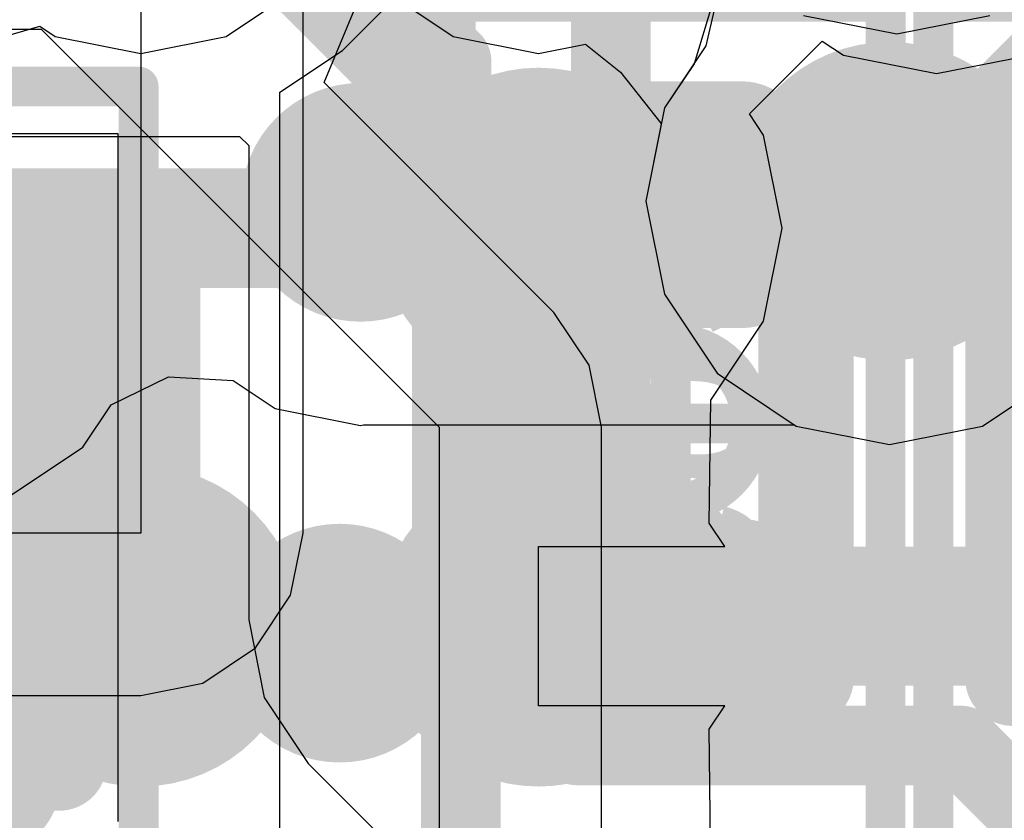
# Model space of a CAD drawing. Header units: millimetres. Extents: x -2 to 68, y -2 to 27.4.
# Tile 314 of 594: x 36 to 37.2, y 11.8 to 12.8. Entities that reach past the tile are written whole.
import ezdxf

# ---------------------------------------------------------------- set-up
doc = ezdxf.new("R2010")
doc.units = ezdxf.units.MM
for name, color, linetype in [('BottomLayer', 5, 'Continuous'), ('BottomPaste', 16, 'Continuous'), ('BottomSolder', 6, 'Continuous'), ('DrillGuide', 244, 'Continuous'), ('Mechanical10', 56, 'Continuous'), ('Mechanical17', 56, 'Continuous'), ('Mechanical6', 56, 'Continuous'), ('MidLayer1', 16, 'Continuous'), ('MidLayer2', 76, 'Continuous'), ('MidLayer3', 90, 'Continuous'), ('MidLayer4', 156, 'Continuous'), ('MidLayer5', 130, 'Continuous'), ('MidLayer6', 216, 'Continuous'), ('MidLayer7', 6, 'Continuous'), ('MidLayer8', 54, 'Continuous'), ('MultiLayer', 9, 'Continuous'), ('TopLayer', 1, 'Continuous'), ('TopPaste', 8, 'Continuous'), ('TopSolder', 216, 'Continuous'), ('ViaHoleLayer', 16, 'Continuous')]:
    doc.layers.add(name, color=color, linetype=linetype)

# ---------------------------------------------------------------- blocks, each defined once
blk = doc.blocks.new('CAP_0201_B_95')
at = {"layer": 'Mechanical10', "const_width": 0.11999976}
for points in [[(-0.31999936, 0.16999966), (-0.31999936, -0.16999966)], [(-0.31999936, 0.16999966), (0.31999428, 0.16999966)], [(0.31999428, 0.16999966), (0.3200019, -0.16999712)]]:
    blk.add_lwpolyline(points, dxfattribs=at)
at = {"layer": 'Mechanical10', "const_width": 0.05999988}
for points in [[(-0.3499993, 0.16999966, 1), (-0.28999942, 0.16999966, 1)], [(-0.3499993, 0.16999966, 1), (-0.28999942, 0.16999966, 1)], [(0.28999434, 0.16999966, 1), (0.34999422, 0.16999966, 1)], [(0.28999434, 0.16999966, 1), (0.34999422, 0.16999966, 1)]]:
    blk.add_lwpolyline(points, format="xyb", close=True, dxfattribs=at)
at = {"layer": 'Mechanical6', "const_width": 0.0499999}
for points in [[(-0.5299963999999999, 0.26999946), (0.53000148, 0.26999692)], [(0.53000148, 0.26999692), (0.5299989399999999, -0.26999946)]]:
    blk.add_lwpolyline(points, dxfattribs=at)
at = {"layer": 'Mechanical6', "const_width": 0.02499868}
blk.add_lwpolyline([(0.5175021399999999, 0.26999692, 1), (0.54250082, 0.26999692, 1)], format="xyb", close=True, dxfattribs=at)
blk.add_lwpolyline([(0.5175021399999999, 0.26999692, 1), (0.54250082, 0.26999692, 1)], format="xyb", close=True, dxfattribs=at)
blk = doc.blocks.new('BGA486C50P27X27_1400X1400X125_227')
at = {"layer": 'TopLayer', "const_width": 0.0999998}
for points in [[(-3.55000052, 0, 1), (-3.45000072, 0, 1)], [(-3.55000052, -0.499999, 1), (-3.45000072, -0.499999, 1)], [(-3.04999898, -0.499999, 1), (-2.94999918, -0.499999, 1)]]:
    blk.add_lwpolyline(points, format="xyb", close=True, dxfattribs=at)
at = {"layer": 'TopPaste', "const_width": 0.0999998}
for points in [[(-3.55000052, 0, 1), (-3.45000072, 0, 1)], [(-3.55000052, -0.499999, 1), (-3.45000072, -0.499999, 1)], [(-3.04999898, -0.499999, 1), (-2.94999918, -0.499999, 1)]]:
    blk.add_lwpolyline(points, format="xyb", close=True, dxfattribs=at)
at = {"layer": 'TopSolder', "const_width": 0.2015998}
for points in [[(-3.60080052, 0, 1), (-3.39920072, 0, 1)], [(-3.60080052, -0.499999, 1), (-3.39920072, -0.499999, 1)], [(-3.10079898, -0.499999, 1), (-2.89919918, -0.499999, 1)]]:
    blk.add_lwpolyline(points, format="xyb", close=True, dxfattribs=at)
blk = doc.blocks.new('CAP_0201_B_371')
at = {"layer": 'BottomLayer', "const_width": 0.08059928}
for points in [[(-0.3896995, -0.08940038, 1), (-0.30910022, -0.08940038, 1)], [(-0.24090122, -0.08940038, 1), (-0.16030194, -0.08940038, 1)], [(0.16030194, -0.08940038, 1), (0.24090122, -0.08940038, 1)], [(0.30910022, -0.08940038, 1), (0.3896995, -0.08940038, 1)]]:
    blk.add_lwpolyline(points, format="xyb", close=True, dxfattribs=at)
at = {"layer": 'BottomLayer'}
for points in [[(-0.20060158, 0.16999966), (-0.34939986, 0.16999966), (-0.20060158, -0.16999966), (-0.34939986, -0.16999966)], [(0.20060158, -0.16999966), (0.34939986, -0.16999966), (0.20060158, 0.16999966), (0.34939986, 0.16999966)]]:
    blk.add_solid(points, dxfattribs=at)
at = {"layer": 'BottomPaste', "const_width": 0.08059928}
for points in [[(-0.3896995, -0.08940038, 1), (-0.30910022, -0.08940038, 1)], [(-0.24090122, -0.08940038, 1), (-0.16030194, -0.08940038, 1)], [(0.16030194, -0.08940038, 1), (0.24090122, -0.08940038, 1)], [(0.30910022, -0.08940038, 1), (0.3896995, -0.08940038, 1)]]:
    blk.add_lwpolyline(points, format="xyb", close=True, dxfattribs=at)
at = {"layer": 'BottomPaste'}
for points in [[(-0.20060158, 0.16999966), (-0.34939986, 0.16999966), (-0.20060158, -0.16999966), (-0.34939986, -0.16999966)], [(0.20060158, -0.16999966), (0.34939986, -0.16999966), (0.20060158, 0.16999966), (0.34939986, 0.16999966)]]:
    blk.add_solid(points, dxfattribs=at)
at = {"layer": 'BottomSolder', "const_width": 0.08059928}
for points in [[(-0.3896995, -0.08940038, 1), (-0.30910022, -0.08940038, 1)], [(-0.24090122, -0.08940038, 1), (-0.16030194, -0.08940038, 1)], [(0.16030194, -0.08940038, 1), (0.24090122, -0.08940038, 1)], [(0.30910022, -0.08940038, 1), (0.3896995, -0.08940038, 1)]]:
    blk.add_lwpolyline(points, format="xyb", close=True, dxfattribs=at)
at = {"layer": 'BottomSolder'}
for points in [[(-0.20060158, 0.16999966), (-0.34939986, 0.16999966), (-0.20060158, -0.16999966), (-0.34939986, -0.16999966)], [(0.20060158, -0.16999966), (0.34939986, -0.16999966), (0.20060158, 0.16999966), (0.34939986, 0.16999966)]]:
    blk.add_solid(points, dxfattribs=at)
at = {"layer": 'Mechanical10', "const_width": 0.11999976}
for points in [[(-0.31999936, 0.16999966), (-0.31999936, -0.16999966)], [(0.31999936, 0.16999966), (0.31999936, -0.16999966)], [(-0.31999936, -0.16999966), (0.31999936, -0.16999966)]]:
    blk.add_lwpolyline(points, dxfattribs=at)
at = {"layer": 'Mechanical10', "const_width": 0.05999988}
for points in [[(-0.3499993, -0.16999966, 1), (-0.28999942, -0.16999966, 1)], [(-0.3499993, -0.16999966, 1), (-0.28999942, -0.16999966, 1)], [(0.28999942, -0.16999966, 1), (0.3499993, -0.16999966, 1)], [(0.28999942, -0.16999966, 1), (0.3499993, -0.16999966, 1)]]:
    blk.add_lwpolyline(points, format="xyb", close=True, dxfattribs=at)
at = {"layer": 'Mechanical6', "const_width": 0.0499999}
for points in [[(0.5299989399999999, 0.26999946), (0.5299989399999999, -0.26999946)], [(0, 0.135001), (0, -0.135001)], [(-0.5299989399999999, -0.26999946), (0.5299989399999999, -0.26999946)]]:
    blk.add_lwpolyline(points, dxfattribs=at)
at = {"layer": 'Mechanical6'}
for points, const_width in [([(0.10130028, 0, 1), (-0.10130028, 0, 1)], 0.0499999), ([(-0.01249934, -0.135001, 1), (0.01249934, -0.135001, 1)], 0.02499868), ([(0.5174996, -0.26999946, 1), (0.54249828, -0.26999946, 1)], 0.02499868), ([(0.5174996, -0.26999946, 1), (0.54249828, -0.26999946, 1)], 0.02499868)]:
    blk.add_lwpolyline(points, format="xyb", close=True, dxfattribs=dict(at, const_width=const_width))
blk = doc.blocks.new('CAP_0201_B_379')
at = {"layer": 'BottomLayer', "const_width": 0.08059928}
for points in [[(-0.3896995, 0.08940038, 1), (-0.30910022, 0.08940038, 1)], [(-0.24090122, 0.08940038, 1), (-0.16030194, 0.08940038, 1)], [(0.16030194, 0.08940038, 1), (0.24090122, 0.08940038, 1)], [(0.30910022, 0.08940038, 1), (0.3896995, 0.08940038, 1)], [(-0.3896995, -0.08940038, 1), (-0.30910022, -0.08940038, 1)], [(-0.24090122, -0.08940038, 1), (-0.16030194, -0.08940038, 1)], [(0.16030194, -0.08940038, 1), (0.24090122, -0.08940038, 1)], [(0.30910022, -0.08940038, 1), (0.3896995, -0.08940038, 1)]]:
    blk.add_lwpolyline(points, format="xyb", close=True, dxfattribs=at)
at = {"layer": 'BottomLayer'}
for points in [[(-0.20060158, 0.16999966), (-0.34939986, 0.16999966), (-0.20060158, -0.16999966), (-0.34939986, -0.16999966)], [(0.20060158, -0.16999966), (0.34939986, -0.16999966), (0.20060158, 0.16999966), (0.34939986, 0.16999966)], [(-0.1200023, 0.08940038), (-0.4299991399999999, 0.08940038), (-0.1200023, -0.08940038), (-0.4299991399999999, -0.08940038)], [(0.1200023, -0.08940038), (0.4299991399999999, -0.08940038), (0.1200023, 0.08940038), (0.4299991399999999, 0.08940038)]]:
    blk.add_solid(points, dxfattribs=at)
at = {"layer": 'BottomPaste', "const_width": 0.08059928}
for points in [[(-0.3896995, 0.08940038, 1), (-0.30910022, 0.08940038, 1)], [(-0.24090122, 0.08940038, 1), (-0.16030194, 0.08940038, 1)], [(0.16030194, 0.08940038, 1), (0.24090122, 0.08940038, 1)], [(0.30910022, 0.08940038, 1), (0.3896995, 0.08940038, 1)], [(-0.3896995, -0.08940038, 1), (-0.30910022, -0.08940038, 1)], [(-0.24090122, -0.08940038, 1), (-0.16030194, -0.08940038, 1)], [(0.16030194, -0.08940038, 1), (0.24090122, -0.08940038, 1)], [(0.30910022, -0.08940038, 1), (0.3896995, -0.08940038, 1)]]:
    blk.add_lwpolyline(points, format="xyb", close=True, dxfattribs=at)
at = {"layer": 'BottomPaste'}
for points in [[(-0.20060158, 0.16999966), (-0.34939986, 0.16999966), (-0.20060158, -0.16999966), (-0.34939986, -0.16999966)], [(0.20060158, -0.16999966), (0.34939986, -0.16999966), (0.20060158, 0.16999966), (0.34939986, 0.16999966)], [(-0.1200023, 0.08940038), (-0.4299991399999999, 0.08940038), (-0.1200023, -0.08940038), (-0.4299991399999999, -0.08940038)], [(0.1200023, -0.08940038), (0.4299991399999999, -0.08940038), (0.1200023, 0.08940038), (0.4299991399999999, 0.08940038)]]:
    blk.add_solid(points, dxfattribs=at)
at = {"layer": 'BottomSolder', "const_width": 0.08059928}
for points in [[(-0.3896995, 0.08940038, 1), (-0.30910022, 0.08940038, 1)], [(-0.24090122, 0.08940038, 1), (-0.16030194, 0.08940038, 1)], [(0.16030194, 0.08940038, 1), (0.24090122, 0.08940038, 1)], [(0.30910022, 0.08940038, 1), (0.3896995, 0.08940038, 1)], [(-0.3896995, -0.08940038, 1), (-0.30910022, -0.08940038, 1)], [(-0.24090122, -0.08940038, 1), (-0.16030194, -0.08940038, 1)], [(0.16030194, -0.08940038, 1), (0.24090122, -0.08940038, 1)], [(0.30910022, -0.08940038, 1), (0.3896995, -0.08940038, 1)]]:
    blk.add_lwpolyline(points, format="xyb", close=True, dxfattribs=at)
at = {"layer": 'BottomSolder'}
for points in [[(-0.20060158, 0.16999966), (-0.34939986, 0.16999966), (-0.20060158, -0.16999966), (-0.34939986, -0.16999966)], [(0.20060158, -0.16999966), (0.34939986, -0.16999966), (0.20060158, 0.16999966), (0.34939986, 0.16999966)], [(-0.1200023, 0.08940038), (-0.4299991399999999, 0.08940038), (-0.1200023, -0.08940038), (-0.4299991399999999, -0.08940038)], [(0.1200023, -0.08940038), (0.4299991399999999, -0.08940038), (0.1200023, 0.08940038), (0.4299991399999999, 0.08940038)]]:
    blk.add_solid(points, dxfattribs=at)
at = {"layer": 'Mechanical10', "const_width": 0.11999976}
for points in [[(0.31999936, 0.16999966), (-0.3200019, 0.16999712)], [(-0.3200019, 0.16999712), (-0.3200019, -0.1700022)], [(0.31999936, 0.16999966), (0.31999936, -0.16999966)], [(0.31999936, -0.16999966), (-0.3200019, -0.1700022)]]:
    blk.add_lwpolyline(points, dxfattribs=at)
at = {"layer": 'Mechanical10', "const_width": 0.05999988}
for points in [[(-0.35000184, 0.16999712, 1), (-0.2900019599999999, 0.16999712, 1)], [(-0.35000184, 0.16999712, 1), (-0.2900019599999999, 0.16999712, 1)], [(0.28999942, 0.16999966, 1), (0.3499993, 0.16999966, 1)], [(0.28999942, 0.16999966, 1), (0.3499993, 0.16999966, 1)], [(-0.35000184, -0.1700022, 1), (-0.2900019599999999, -0.1700022, 1)], [(-0.35000184, -0.1700022, 1), (-0.2900019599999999, -0.1700022, 1)], [(0.28999942, -0.16999966, 1), (0.3499993, -0.16999966, 1)], [(0.28999942, -0.16999966, 1), (0.3499993, -0.16999966, 1)]]:
    blk.add_lwpolyline(points, format="xyb", close=True, dxfattribs=at)
at = {"layer": 'Mechanical6', "const_width": 0.0499999}
for points in [[(-0.5299963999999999, 0.26999946), (0.5299989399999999, 0.26999946)], [(0.5299989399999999, 0.26999946), (0.5299989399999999, -0.26999946)], [(0, 0.135001), (0, -0.135001)], [(-0.135001, 0), (0.135001, 0)], [(-0.53000148, -0.26999692), (0.5299989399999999, -0.26999946)]]:
    blk.add_lwpolyline(points, dxfattribs=at)
at = {"layer": 'Mechanical6'}
for points, const_width in [([(0.5174996, 0.26999946, 1), (0.54249828, 0.26999946, 1)], 0.02499868), ([(0.5174996, 0.26999946, 1), (0.54249828, 0.26999946, 1)], 0.02499868), ([(-0.01249934, 0.135001, 1), (0.01249934, 0.135001, 1)], 0.02499868), ([(0.10130028, 0, 1), (-0.10130028, 0, 1)], 0.0499999), ([(-0.14750034, 0, 1), (-0.12250166, 0, 1)], 0.02499868), ([(-0.11379962, 0, 1), (-0.08880094, 0, 1)], 0.02499868), ([(0.08880094, 0, 1), (0.11379962, 0, 1)], 0.02499868), ([(0.12250166, 0, 1), (0.14750034, 0, 1)], 0.02499868), ([(-0.01249934, -0.135001, 1), (0.01249934, -0.135001, 1)], 0.02499868), ([(0.5174996, -0.26999946, 1), (0.54249828, -0.26999946, 1)], 0.02499868), ([(0.5174996, -0.26999946, 1), (0.54249828, -0.26999946, 1)], 0.02499868)]:
    blk.add_lwpolyline(points, format="xyb", close=True, dxfattribs=dict(at, const_width=const_width))

msp = doc.modelspace()

# ---------------------------------------------------------------- linework, layer by layer
at = {"layer": 'BottomLayer'}
for points, const_width in [([(36.32623164, 12.53246414, 1), (36.4762288, 12.53246414, 1)], 0.1499997), ([(36.36372966, 12.53246414, 1), (36.43873078, 12.53246414, 1)], 0.07499858), ([(36.36521302, 12.53098078, 1), (36.44021413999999, 12.53098078, 1)], 0.07499858), ([(36.36521302, 12.53098078, 1), (36.44021413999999, 12.53098078, 1)], 0.07499858), ([(36.75201184, 12.53098078, 1), (36.82701296, 12.53098078, 1)], 0.07499858), ([(36.75201184, 12.53098078, 1), (36.82701296, 12.53098078, 1)], 0.07499858), ([(36.7534952, 12.52949742, 1), (36.82849632, 12.52949742, 1)], 0.07499858), ([(35.77911056, 12.42299014, 1), (35.92910772, 12.42299014, 1)], 0.1499997), ([(36.76599708, 12.52949742, 1), (36.81599444, 12.52949742, 1)], 0.0499999), ([(36.30000868, 11.97857904, 1), (36.45000584, 11.97857904, 1)], 0.1499997), ([(36.35000858, 11.97857904, 1), (36.40000594, 11.97857904, 1)], 0.0499999), ([(36.35046832, 11.97903878, 1), (36.40046568, 11.97903878, 1)], 0.0499999), ([(36.35046832, 11.97903878, 1), (36.40046568, 11.97903878, 1)], 0.0499999), ([(36.76553988, 11.97903878, 1), (36.81553724, 11.97903878, 1)], 0.0499999), ([(36.76553988, 11.97903878, 1), (36.81553724, 11.97903878, 1)], 0.0499999), ([(36.76599708, 11.97949598, 1), (36.81599444, 11.97949598, 1)], 0.0499999), ([(36.77500138, 11.97500018, 1), (36.82499874, 11.97500018, 1)], 0.0499999)]:
    msp.add_lwpolyline(points, format="xyb", close=True, dxfattribs=dict(at, const_width=const_width))
for points, const_width in [([(36.40123022, 12.53246414), (36.40271358, 12.53098078)], 0.1499997), ([(36.40271358, 12.53098078), (36.7895124, 12.53098078)], 0.1499997), ([(36.7895124, 12.53098078), (36.79099575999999, 12.52949742)], 0.1499997), ([(36.79099575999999, 12.52949742), (37.3909971, 12.52949742)], 0.0999998), ([(36.37500726, 11.97857904), (36.375467, 11.97903878)], 0.0999998), ([(36.375467, 11.97903878), (36.79053855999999, 11.97903878)], 0.0999998), ([(36.79053855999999, 11.97903878), (36.79099575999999, 11.97949598)], 0.0999998), ([(36.80000006, 11.97500018), (38.0000002, 11.97500018)], 0.0999998)]:
    msp.add_lwpolyline(points, dxfattribs=dict(at, const_width=const_width))
at = {"layer": 'DrillGuide'}
for points, const_width in [([(37.01572988, 12.53397544, 1), (37.11572967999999, 12.53397544, 1)], 0.0999998), ([(36.37623154, 12.53246414, 1), (36.4262289, 12.53246414, 1)], 0.0499999), ([(36.59999792, 11.99999632, 1), (36.64999528, 11.99999632, 1)], 0.0499999), ([(36.35000858, 11.97857904, 1), (36.40000594, 11.97857904, 1)], 0.0499999)]:
    msp.add_lwpolyline(points, format="xyb", close=True, dxfattribs=dict(at, const_width=const_width))
at = {"layer": 'MidLayer1'}
for p, q in [((36.4267369, 12.80173462), (36.51769938, 12.74095496)), ((36.23229736, 12.74095496), (36.28919844, 12.77897622)), ((35.86296866, 12.71418844), (35.99836844, 12.75387086)), ((35.99836844, 12.75387086), (36.01769784, 12.74095496)), ((36.01769784, 12.74095496), (36.1249976, 12.71961134)), ((36.1249976, 12.71961134), (36.23229736, 12.74095496)), ((36.51769938, 12.74095496), (36.6249966, 12.71961134)), ((36.6249966, 12.71961134), (36.68407191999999, 12.73136138)), ((36.68407191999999, 12.73136138), (36.72771166, 12.6959741)), ((36.72771166, 12.6959741), (36.77846086, 12.63208548)), ((36.77907808, 12.63062752), (36.75985282, 12.53397544)), ((36.77846086, 12.63208548), (36.77907808, 12.63062752)), ((36.75985282, 12.53397544), (36.783137, 12.41692208)), ((36.783137, 12.41692208), (36.84944116, 12.31768682)), ((36.84944116, 12.31768682), (36.94867642, 12.25138266)), ((37.18278314, 12.25138266), (37.2147846, 12.27276438)), ((36.94867642, 12.25138266), (37.06572978, 12.22809848)), ((37.06572978, 12.22809848), (37.18278314, 12.25138266))]:
    msp.add_line(p, q, dxfattribs=at)
at = {"layer": 'MidLayer1', "const_width": 0.1499997}
for points in [[(37.11838651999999, 12.53397544), (37.58440794, 12.99999686)], [(37.06572978, 12.53397544), (37.11838651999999, 12.53397544)]]:
    msp.add_lwpolyline(points, dxfattribs=at)
at = {"layer": 'MidLayer1'}
for points, const_width in [([(36.96572998, 12.53397544, 1), (37.16572958, 12.53397544, 1)], 0.1999996), ([(37.02822922, 12.53397544, 1), (37.10323034, 12.53397544, 1)], 0.07499858), ([(37.08088596, 12.53397544, 1), (37.15588708, 12.53397544, 1)], 0.07499858), ([(37.08088596, 12.53397544, 1), (37.15588708, 12.53397544, 1)], 0.07499858), ([(36.54999802, 11.99999632, 1), (36.69999518, 11.99999632, 1)], 0.1499997)]:
    msp.add_lwpolyline(points, format="xyb", close=True, dxfattribs=dict(at, const_width=const_width))
at = {"layer": 'MidLayer2'}
for p, q in [((35.6130606, 12.6152529), (36.24926202, 12.6152529)), ((36.24926202, 12.6152529), (36.26083426, 12.60368066)), ((36.26083426, 12.60368066), (36.26083426, 12.00776364)), ((36.26083426, 12.00776364), (36.28023732, 11.91021748)), ((36.28023732, 11.91021748), (36.33549247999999, 11.82752524)), ((36.33549247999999, 11.82752524), (36.49325441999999, 11.6697633))]:
    msp.add_line(p, q, dxfattribs=at)
at = {"layer": 'MidLayer2', "const_width": 0.0999998}
for points in [[(36.35484219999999, 12.87014952), (36.51573088, 12.70926084)], [(36.71573048, 12.20926184), (36.71573048, 12.81461242)], [(36.51573088, 12.00776364), (36.51573088, 12.70926084)], [(36.71573048, 12.20926184), (36.87499102, 12.0500013)], [(36.87499102, 12.0500013), (37.36931566, 12.0500013)], [(36.51573088, 12.00776364), (36.67349281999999, 11.8500017)], [(36.67349281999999, 11.8500017), (37.15552132, 11.8500017)], [(37.15552132, 11.8500017), (37.49534792, 11.5101751)]]:
    msp.add_lwpolyline(points, dxfattribs=at)
at = {"layer": 'MidLayer2'}
for points, const_width in [([(36.4907322, 12.70926084, 1), (36.54072956, 12.70926084, 1)], 0.0499999), ([(36.4907322, 12.70926084, 1), (36.54072956, 12.70926084, 1)], 0.0499999), ([(36.96572998, 12.53397544, 1), (37.16572958, 12.53397544, 1)], 0.1999996), ([(36.6907318, 12.20926184, 1), (36.74072916, 12.20926184, 1)], 0.0499999), ([(36.6907318, 12.20926184, 1), (36.74072916, 12.20926184, 1)], 0.0499999), ([(36.84999234, 12.0500013, 1), (36.8999897, 12.0500013, 1)], 0.0499999), ([(36.84999234, 12.0500013, 1), (36.8999897, 12.0500013, 1)], 0.0499999), ([(36.4907322, 12.00776364, 1), (36.54072956, 12.00776364, 1)], 0.0499999), ([(36.4907322, 12.00776364, 1), (36.54072956, 12.00776364, 1)], 0.0499999), ([(36.64849414, 11.8500017, 1), (36.6984915, 11.8500017, 1)], 0.0499999), ([(36.64849414, 11.8500017, 1), (36.6984915, 11.8500017, 1)], 0.0499999), ([(37.13052264, 11.8500017, 1), (37.18051999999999, 11.8500017, 1)], 0.0499999), ([(37.13052264, 11.8500017, 1), (37.18051999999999, 11.8500017, 1)], 0.0499999)]:
    msp.add_lwpolyline(points, format="xyb", close=True, dxfattribs=dict(at, const_width=const_width))
at = {"layer": 'MidLayer3'}
for p, q in [((36.84330706, 12.78276082), (36.82029212, 12.70663956)), ((36.82029212, 12.70663956), (36.783137, 12.6510288)), ((36.783137, 12.6510288), (36.75985282, 12.53397544)), ((36.75985282, 12.53397544), (36.783137, 12.41692208)), ((36.783137, 12.41692208), (36.84944116, 12.31768682)), ((36.84944116, 12.31768682), (36.94867642, 12.25138266)), ((37.18278314, 12.25138266), (37.2820184, 12.31768682)), ((36.94867642, 12.25138266), (37.06572978, 12.22809848)), ((37.06572978, 12.22809848), (37.18278314, 12.25138266))]:
    msp.add_line(p, q, dxfattribs=at)
at = {"layer": 'MidLayer3', "const_width": 0.1999996}
msp.add_lwpolyline([(36.96572998, 12.53397544, 1), (37.16572958, 12.53397544, 1)], format="xyb", close=True, dxfattribs=at)
at = {"layer": 'MidLayer4'}
for p, q in [((36.08787296, 12.27785962), (36.15989211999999, 12.31311482)), ((36.15989211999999, 12.31311482), (36.24123562, 12.30863172)), ((37.18278314, 12.25138266), (37.2820184, 12.31768682)), ((36.24123562, 12.30863172), (36.293933, 12.27342224)), ((36.05237138, 12.2247279), (36.08787296, 12.27785962)), ((36.293933, 12.27342224), (36.40123022, 12.25207862)), ((36.40123022, 12.25207862), (36.40503514, 12.25283554)), ((36.40503514, 12.25283554), (36.94650218, 12.25283554)), ((36.94650218, 12.25283554), (36.94867642, 12.25138266)), ((36.94867642, 12.25138266), (37.06572978, 12.22809848)), ((37.06572978, 12.22809848), (37.18278314, 12.25138266)), ((35.9614089, 12.16394824), (36.05237138, 12.2247279))]:
    msp.add_line(p, q, dxfattribs=at)
for points, const_width in [([(37.0810282, 12.53397544), (37.51084954, 12.96379678)], 0.0999998), ([(36.40123022, 12.53246414), (36.40198714, 12.53322106)], 0.1499997), ([(36.40198714, 12.53322106), (37.0649754, 12.53322106)], 0.1499997), ([(37.0649754, 12.53322106), (37.06572978, 12.53397544)], 0.1499997), ([(37.06572978, 12.53397544), (37.0810282, 12.53397544)], 0.0999998)]:
    msp.add_lwpolyline(points, dxfattribs=dict(at, const_width=const_width))
for points, const_width in [([(36.96572998, 12.53397544, 1), (37.16572958, 12.53397544, 1)], 0.1999996), ([(36.32623164, 12.53246414, 1), (36.4762288, 12.53246414, 1)], 0.1499997), ([(36.36372966, 12.53246414, 1), (36.43873078, 12.53246414, 1)], 0.07499858), ([(36.36448658, 12.53322106, 1), (36.4394877, 12.53322106, 1)], 0.07499858), ([(36.36448658, 12.53322106, 1), (36.4394877, 12.53322106, 1)], 0.07499858), ([(37.02747484, 12.53322106, 1), (37.10247595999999, 12.53322106, 1)], 0.07499858), ([(37.02747484, 12.53322106, 1), (37.10247595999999, 12.53322106, 1)], 0.07499858), ([(37.02822922, 12.53397544, 1), (37.10323034, 12.53397544, 1)], 0.07499858), ([(37.0407311, 12.53397544, 1), (37.09072846, 12.53397544, 1)], 0.0499999), ([(37.05602952, 12.53397544, 1), (37.10602688, 12.53397544, 1)], 0.0499999), ([(37.05602952, 12.53397544, 1), (37.10602688, 12.53397544, 1)], 0.0499999), ([(35.77911056, 12.42299014, 1), (35.92910772, 12.42299014, 1)], 0.1499997), ([(36.30000868, 11.97857904, 1), (36.45000584, 11.97857904, 1)], 0.1499997)]:
    msp.add_lwpolyline(points, format="xyb", close=True, dxfattribs=dict(at, const_width=const_width))
at = {"layer": 'MidLayer5', "const_width": 0.0999998}
for points in [[(36.21919096, 12.92434804), (36.52727264, 12.61626636)], [(36.52727264, 10.25470136), (36.52727264, 12.61626636)]]:
    msp.add_lwpolyline(points, dxfattribs=at)
at = {"layer": 'MidLayer5'}
for points, const_width in [([(36.96572998, 12.53397544, 1), (37.16572958, 12.53397544, 1)], 0.1999996), ([(36.50227396, 12.61626636, 1), (36.55227132, 12.61626636, 1)], 0.0499999), ([(36.50227396, 12.61626636, 1), (36.55227132, 12.61626636, 1)], 0.0499999)]:
    msp.add_lwpolyline(points, format="xyb", close=True, dxfattribs=dict(at, const_width=const_width))
at = {"layer": 'MidLayer6'}
for p, q in [((36.37857342, 12.72331974), (36.67348266, 13.01822898)), ((36.84666494, 12.7798957), (36.83529335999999, 12.72908808)), ((36.29999852, 12.67081794), (36.37857342, 12.72331974)), ((36.83529335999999, 12.72908808), (36.783137, 12.6510288)), ((36.29999852, 11.67820626), (36.29999852, 12.67081794)), ((36.783137, 12.6510288), (36.75985282, 12.53397544)), ((35.61235447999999, 12.61879874), (36.0960797, 12.61879874)), ((36.0960797, 12.61879874), (36.0960797, 11.75454596)), ((36.75985282, 12.53397544), (36.783137, 12.41692208)), ((36.783137, 12.41692208), (36.84944116, 12.31768682)), ((36.84944116, 12.31768682), (36.94867642, 12.25138266)), ((37.18278314, 12.25138266), (37.2820184, 12.31768682)), ((36.94867642, 12.25138266), (37.06572978, 12.22809848)), ((37.06572978, 12.22809848), (37.18278314, 12.25138266))]:
    msp.add_line(p, q, dxfattribs=at)
at = {"layer": 'MidLayer6', "const_width": 0.1999996}
msp.add_lwpolyline([(36.96572998, 12.53397544, 1), (37.16572958, 12.53397544, 1)], format="xyb", close=True, dxfattribs=at)
at = {"layer": 'MidLayer7'}
for p, q in [((36.35550006, 12.68288548), (36.40401152, 12.80000234)), ((36.95794742, 12.76740652), (37.07500078, 12.74412234)), ((37.07500078, 12.74412234), (37.19205414, 12.76740652)), ((33.67540889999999, 12.7499999), (35.99999912, 12.7499999)), ((35.99999912, 12.7499999), (36.50000066, 12.2500009)), ((36.64419392, 12.39419416), (36.35550006, 12.68288548)), ((36.68839754, 12.32803732), (36.64419392, 12.39419416)), ((36.70392201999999, 12.2500009), (36.68839754, 12.32803732)), ((36.50000066, 12.2500009), (36.50000066, 11.60508474)), ((36.70391948, 12.2499882), (36.70392201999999, 12.2500009)), ((36.70391948, 11.60508474), (36.70391948, 12.2499882))]:
    msp.add_line(p, q, dxfattribs=at)
at = {"layer": 'MidLayer7', "const_width": 0.1999996}
msp.add_lwpolyline([(36.96572998, 12.53397544, 1), (37.16572958, 12.53397544, 1)], format="xyb", close=True, dxfattribs=at)
at = {"layer": 'MidLayer8'}
for p, q in [((36.1249976, 13.39274182), (36.1249976, 12.11680838)), ((36.32891642, 12.11680838), (36.32891642, 13.39274182)), ((36.84330706, 12.78276082), (36.82029212, 12.70663956)), ((36.82029212, 12.70663956), (36.783137, 12.6510288)), ((36.783137, 12.6510288), (36.75985282, 12.53397544)), ((36.75985282, 12.53397544), (36.783137, 12.41692208)), ((36.783137, 12.41692208), (36.84944116, 12.31768682)), ((36.84944116, 12.31768682), (36.94867642, 12.25138266)), ((37.18278314, 12.25138266), (37.2820184, 12.31768682)), ((36.94867642, 12.25138266), (37.06572978, 12.22809848)), ((37.06572978, 12.22809848), (37.18278314, 12.25138266)), ((36.1249976, 12.11680838), (35.18761568, 12.11680838)), ((36.31339448, 12.03877196), (36.32891642, 12.11680838)), ((36.26919085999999, 11.97261512), (36.31339448, 12.03877196)), ((36.20303402, 11.9284115), (36.26919085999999, 11.97261512)), ((36.1249976, 11.91288956), (36.20303402, 11.9284115)), ((35.18761568, 11.91288956), (36.1249976, 11.91288956))]:
    msp.add_line(p, q, dxfattribs=at)
at = {"layer": 'MidLayer8', "const_width": 0.1999996}
msp.add_lwpolyline([(36.96572998, 12.53397544, 1), (37.16572958, 12.53397544, 1)], format="xyb", close=True, dxfattribs=at)
at = {"layer": 'MultiLayer'}
for points, const_width in [([(36.96572998, 12.53397544, 1), (37.16572958, 12.53397544, 1)], 0.1999996), ([(36.32623164, 12.53246414, 1), (36.4762288, 12.53246414, 1)], 0.1499997), ([(35.77911056, 12.42299014, 1), (35.92910772, 12.42299014, 1)], 0.1499997), ([(36.54999802, 11.99999632, 1), (36.69999518, 11.99999632, 1)], 0.1499997), ([(36.30000868, 11.97857904, 1), (36.45000584, 11.97857904, 1)], 0.1499997)]:
    msp.add_lwpolyline(points, format="xyb", close=True, dxfattribs=dict(at, const_width=const_width))
at = {"layer": 'TopLayer'}
for p, q in [((36.88988811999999, 12.64354342), (36.98145258, 12.73510534)), ((36.88988811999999, 12.64354342), (36.98145258, 12.73510534)), ((36.98145258, 12.73510534), (37.00794478, 12.71740408)), ((36.98145258, 12.73510534), (37.00794478, 12.71740408)), ((37.00794478, 12.71740408), (37.12499814, 12.6941199)), ((37.00794478, 12.71740408), (37.12499814, 12.6941199)), ((37.12499814, 12.6941199), (37.2420515, 12.71740408)), ((37.12499814, 12.6941199), (37.2420515, 12.71740408)), ((36.90758938, 12.61705122), (36.88988811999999, 12.64354342)), ((36.90758938, 12.61705122), (36.88988811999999, 12.64354342)), ((36.93087355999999, 12.49999786), (36.90758938, 12.61705122)), ((36.93087355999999, 12.49999786), (36.90758938, 12.61705122)), ((36.90758938, 12.3829445), (36.93087355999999, 12.49999786)), ((36.90758938, 12.3829445), (36.93087355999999, 12.49999786)), ((36.84128522, 12.28371178), (36.90758938, 12.3829445)), ((36.84128522, 12.28371178), (36.90758938, 12.3829445)), ((36.83912114, 12.12952108), (36.84128522, 12.28371178)), ((36.83912114, 12.12952108), (36.84128522, 12.28371178)), ((36.85884932, 12.09999612), (36.83912114, 12.12952108)), ((36.85884932, 12.09999612), (36.83912114, 12.12952108)), ((36.6249966, 11.89999652), (36.6249966, 12.09999612)), ((36.6249966, 12.09999612), (36.85884932, 12.09999612)), ((36.6249966, 11.89999652), (36.6249966, 12.09999612)), ((36.6249966, 12.09999612), (36.85884932, 12.09999612)), ((36.85884932, 11.89999652), (36.6249966, 11.89999652)), ((36.85884932, 11.89999652), (36.6249966, 11.89999652)), ((36.83912114, 11.87047156), (36.85884932, 11.89999652)), ((36.83912114, 11.87047156), (36.85884932, 11.89999652)), ((36.84128522, 11.7162834), (36.83912114, 11.87047156)), ((36.84128522, 11.7162834), (36.83912114, 11.87047156))]:
    msp.add_line(p, q, dxfattribs=at)
at = {"layer": 'TopLayer', "const_width": 0.1499997}
for points in [[(35.62499606, 12.49999786), (36.12499506, 12.49999786)], [(36.12499506, 12.49999786), (36.1249976, 12.49999532)], [(36.12499506, 12.49999786), (36.6249966, 12.49999786)], [(36.1249976, 11.99999632), (36.1249976, 12.49999532)]]:
    msp.add_lwpolyline(points, dxfattribs=at)
at = {"layer": 'TopLayer'}
for points, const_width in [([(36.0874945, 12.49999786, 1), (36.16249562, 12.49999786, 1)], 0.07499858), ([(36.0874945, 12.49999786, 1), (36.16249562, 12.49999786, 1)], 0.07499858), ([(36.0874945, 12.49999786, 1), (36.16249562, 12.49999786, 1)], 0.07499858), ([(36.08749704, 12.49999532, 1), (36.16249816, 12.49999532, 1)], 0.07499858), ([(36.08749704, 12.49999532, 1), (36.16249816, 12.49999532, 1)], 0.07499858), ([(36.58749604, 12.49999786, 1), (36.66249716, 12.49999786, 1)], 0.07499858), ([(36.54999802, 11.99999632, 1), (36.69999518, 11.99999632, 1)], 0.1499997), ([(36.08749704, 11.99999632, 1), (36.16249816, 11.99999632, 1)], 0.07499858)]:
    msp.add_lwpolyline(points, format="xyb", close=True, dxfattribs=dict(at, const_width=const_width))
at = {"layer": 'ViaHoleLayer'}
for points, const_width in [([(37.01572988, 12.53397544, 1), (37.11572967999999, 12.53397544, 1)], 0.0999998), ([(36.37623154, 12.53246414, 1), (36.4262289, 12.53246414, 1)], 0.0499999), ([(36.59999792, 11.99999632, 1), (36.64999528, 11.99999632, 1)], 0.0499999), ([(36.35000858, 11.97857904, 1), (36.40000594, 11.97857904, 1)], 0.0499999)]:
    msp.add_lwpolyline(points, format="xyb", close=True, dxfattribs=dict(at, const_width=const_width))

# ---------------------------------------------------------------- block references
at = {"rotation": 90}
for name, p in [('BGA486C50P27X27_1400X1400X125_227', (36.1249976, 15.49999694)), ('CAP_0201_B_379', (36.79099575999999, 12.2544967)), ('CAP_0201_B_95', (37.3909971, 12.2544967)), ('CAP_0201_B_371', (35.85238448, 12.14797672))]:
    msp.add_blockref(name, p, dxfattribs=at)

# ---------------------------------------------------------------- texts
at = {"layer": 'Mechanical17', "text_generation_flag": 2}
msp.add_text('C69', height=0.2499995, rotation=90, dxfattribs=at).set_placement((36.9062, 12.5984))

doc.saveas('drawing.dxf')
